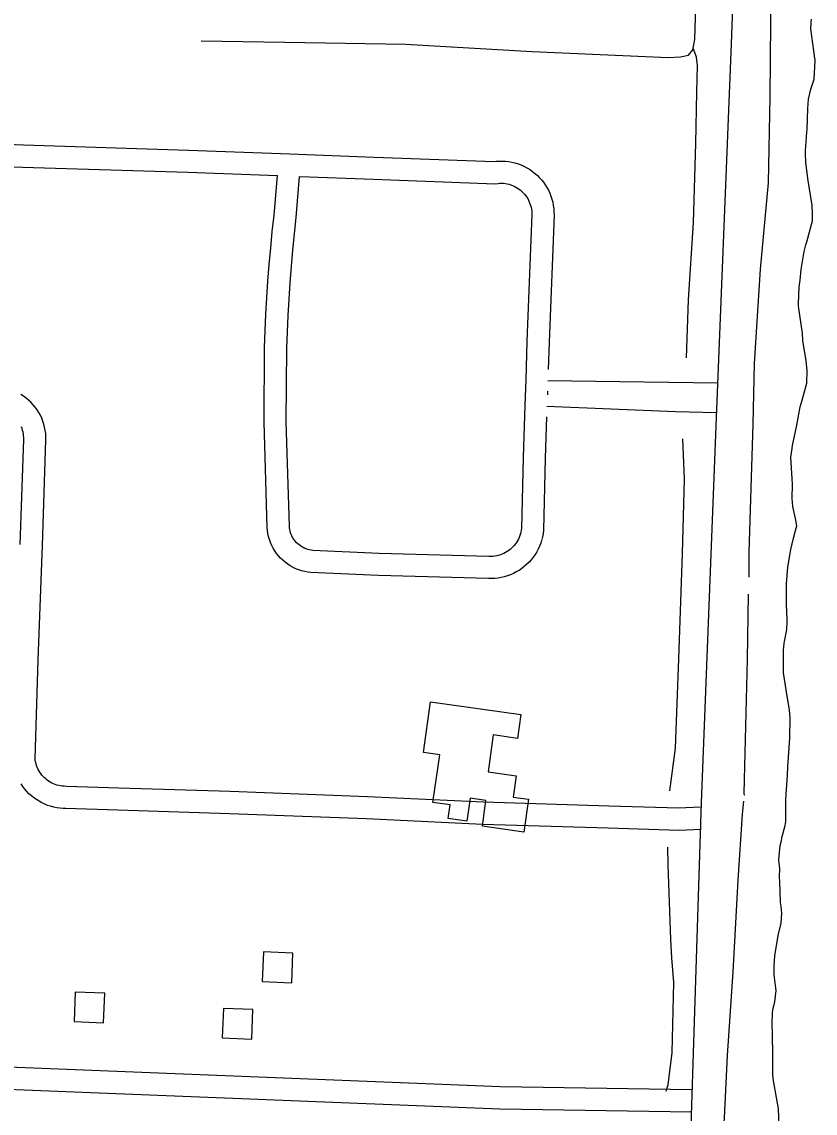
# Model space of a CAD drawing. Extents: x 3683402 to 3721514, y 487807 to 513565.
# Drawn here: x 3703977 to 3705050, y 501473 to 502949 of the extents above; entities that cross this region are included whole.
import ezdxf

# ---------------------------------------------------------------- set-up
doc = ezdxf.new("R2010")
doc.units = 0
for name, color, linetype in [('V-BLDG-OTLN', 7, 'Continuous'), ('V-ROAD-CNTR', 7, 'Continuous'), ('V-SITE-VEGE', 7, 'Continuous'), ('V-TOPO-SHOR', 7, 'Continuous')]:
    doc.layers.add(name, color=color, linetype=linetype)

msp = doc.modelspace()

# ---------------------------------------------------------------- linework, layer by layer
at = {"layer": 'V-BLDG-OTLN'}
for points in [[(3704532.7, 501893.5), (3704541.9, 501957.9), (3704519.7, 501961.1), (3704529.5, 502029.7), (3704651.6, 502012.3), (3704647, 501980.1), (3704614.3, 501984.8), (3704607.2, 501934.8), (3704645.1, 501929.3), (3704641, 501900.7), (3704662, 501897.7), (3704655.7, 501853.3), (3704599.5, 501861.4), (3704604.4, 501896.1), (3704583, 501899.2), (3704578.6, 501868.2), (3704553.4, 501871.8), (3704556, 501890.1)], [(3704301.7, 501651.3), (3704341.7, 501649.7), (3704343.3, 501689.7), (3704303.3, 501691.3)], [(3704047.3, 501597.1), (3704087.3, 501595.5), (3704088.9, 501635.5), (3704048.9, 501637)], [(3704247.6, 501575.1), (3704287.6, 501573.5), (3704289.2, 501613.4), (3704249.2, 501615)]]:
    msp.add_lwpolyline(points, close=True, dxfattribs=at)
at = {"layer": 'V-ROAD-CNTR'}
for points in [[(3704942.5, 503093), (3704936.1, 502919.2), (3704915.9, 502413.9), (3704895.5, 501893.4), (3704878.3, 501357), (3704862.5, 500854.3), (3704839, 500258.4), (3704832.1, 499980.4), (3704813.7, 499569), (3704797.5, 499108), (3704786.7, 498775.9), (3704769.8, 498376.9), (3704762.5, 498168.2), (3704757.2, 498092.4), (3704748.1, 498009.3), (3704743.4, 497970), (3704730.7, 497938)], [(3703843.1, 502788), (3703978.7, 502782.6), (3704202.1, 502775.7), (3704339, 502770.5), (3704453.3, 502766.1), (3704615.4, 502760.2), (3704618.1, 502760.5), (3704622.3, 502760.8), (3704626.6, 502760.8), (3704630.9, 502760.5), (3704635.2, 502760), (3704639.4, 502759.3), (3704643.6, 502758.3), (3704647.7, 502757), (3704651.8, 502755.5), (3704655.7, 502753.7), (3704659.5, 502751.8), (3704663.2, 502749.6), (3704666.7, 502747.1), (3704670.2, 502744.5), (3704673.4, 502741.7), (3704676.5, 502738.7), (3704679.3, 502735.5), (3704682, 502732.1), (3704684.5, 502728.6), (3704686.8, 502724.9), (3704688.8, 502721.2), (3704690.6, 502717.3), (3704692.2, 502713.3), (3704693.5, 502709.2), (3704694.6, 502705), (3704695.4, 502700.8), (3704696, 502696.5), (3704696.3, 502692.2), (3704696.4, 502688), (3704689.8, 502516), (3704688.6, 502478.7)], [(3703841.9, 502758.1), (3703977.6, 502752.7), (3704201.1, 502745.7), (3704322.4, 502741.1)], [(3704679.7, 502247.9), (3704678.5, 502244.2), (3704676.9, 502240.1), (3704675.1, 502236.1), (3704673, 502232.3), (3704670.7, 502228.6), (3704668.2, 502225), (3704665.5, 502221.6), (3704662.6, 502218.4), (3704659.4, 502215.3), (3704656.2, 502212.4), (3704652.7, 502209.8), (3704649.1, 502207.3), (3704645.3, 502205.1), (3704641.5, 502203.1), (3704637.5, 502201.3), (3704633.4, 502199.8), (3704629.2, 502198.6), (3704624.9, 502197.6), (3704620.7, 502196.8), (3704616.3, 502196.3), (3704612, 502196.1), (3704607.9, 502196.1), (3704458.9, 502200.1), (3704367.6, 502204.4), (3704363.4, 502204.9), (3704359.2, 502205.6), (3704355.1, 502206.7), (3704351.1, 502208), (3704347.2, 502209.5), (3704343.4, 502211.3), (3704339.7, 502213.4), (3704336.2, 502215.6), (3704332.8, 502218.2), (3704329.6, 502220.9), (3704326.6, 502223.8), (3704323.8, 502226.9), (3704321.1, 502230.2), (3704318.7, 502233.7), (3704316.6, 502237.3), (3704314.7, 502241), (3704313, 502244.9), (3704311.6, 502248.9), (3704310.4, 502252.9), (3704309.5, 502257), (3704308.9, 502261.2), (3704308.6, 502265.3), (3704304.2, 502407.7), (3704305, 502508.5), (3704305.8, 502531.1), (3704306.8, 502553.5), (3704308, 502575.9), (3704309.5, 502598.4), (3704311.3, 502620.7), (3704313.2, 502643.1), (3704315.4, 502665.5), (3704317.8, 502687.5), (3704322.2, 502741.1)], [(3704651.1, 502257.1), (3704650.2, 502254.2), (3704649.3, 502251.8), (3704648.2, 502249.5), (3704647, 502247.3), (3704645.6, 502245.1), (3704644.2, 502243), (3704642.6, 502241), (3704640.9, 502239.1), (3704639.1, 502237.3), (3704637.1, 502235.7), (3704635.1, 502234.1), (3704633, 502232.7), (3704630.8, 502231.4), (3704628.5, 502230.2), (3704626.2, 502229.2), (3704623.8, 502228.3), (3704621.4, 502227.5), (3704618.9, 502227), (3704616.4, 502226.5), (3704613.8, 502226.2), (3704611.3, 502226.1), (3704608.4, 502226.1), (3704460, 502230.1), (3704370, 502234.3), (3704367.8, 502234.6), (3704365.6, 502235), (3704363.4, 502235.5), (3704361.3, 502236.2), (3704359.2, 502237), (3704357.1, 502238), (3704355.2, 502239.1), (3704353.3, 502240.3), (3704351.5, 502241.7), (3704349.8, 502243.1), (3704348.2, 502244.7), (3704346.6, 502246.3), (3704345.3, 502248.1), (3704344, 502250), (3704342.8, 502251.9), (3704341.8, 502253.9), (3704340.9, 502255.9), (3704340.1, 502258.1), (3704339.5, 502260.2), (3704339, 502262.4), (3704338.7, 502264.6), (3704338.5, 502267), (3704334.2, 502408.1), (3704335, 502507.9), (3704335.8, 502529.9), (3704336.8, 502552), (3704338, 502574.1), (3704339.5, 502596.2), (3704341.2, 502618.3), (3704343.1, 502640.3), (3704345.3, 502662.3), (3704347.7, 502684.6), (3704352.2, 502739.9)], [(3704352.7, 502739.9), (3704452.2, 502736.1), (3704616.7, 502730.1), (3704620.8, 502730.6), (3704623.3, 502730.8), (3704625.8, 502730.8), (3704628.3, 502730.7), (3704630.8, 502730.4), (3704633.2, 502729.9), (3704635.7, 502729.3), (3704638.1, 502728.6), (3704640.4, 502727.7), (3704642.7, 502726.7), (3704644.9, 502725.5), (3704647.1, 502724.3), (3704649.1, 502722.8), (3704651.1, 502721.3), (3704653, 502719.7), (3704654.8, 502717.9), (3704656.5, 502716.1), (3704658, 502714.1), (3704659.5, 502712.1), (3704660.8, 502709.9), (3704662, 502707.7), (3704663, 502705.4), (3704663.9, 502703.1), (3704664.7, 502700.7), (3704665.3, 502698.3), (3704665.8, 502695.9), (3704666.2, 502693.4), (3704666.4, 502690.9), (3704666.4, 502688.3), (3704659.8, 502517.1), (3704658.1, 502464.4), (3704656.9, 502430.7), (3704654.5, 502359.9), (3704652.4, 502263.8), (3704652.1, 502261.6), (3704651.6, 502259.1), (3704650.9, 502256.2)], [(3704917.8, 502460.5), (3704785.6, 502462.4), (3704688, 502463.7)], [(3704894.2, 501886.9), (3704865.3, 501885.6), (3704770.4, 501888.5), (3704601, 501893.7), (3704444, 501901), (3704258.4, 501908.2), (3704107.6, 501912.9), (3704036.9, 501915.2), (3704033.9, 501915.3), (3704031.4, 501915.5), (3704029, 501915.8), (3704026.5, 501916.3), (3704024.1, 501917), (3704021.8, 501917.7), (3704019.5, 501918.7), (3704017.2, 501919.7), (3704015, 501920.9), (3704012.9, 501922.2), (3704010.9, 501923.6), (3704009, 501925.2), (3704007.1, 501926.9), (3704005.4, 501928.6), (3704003.7, 501930.5), (3704002.2, 501932.5), (3704000.8, 501934.5), (3703999.5, 501936.7), (3703998.4, 501938.9), (3703997.4, 501941.1), (3703996.5, 501943.5), (3703995.8, 501945.8), (3703995.2, 501948.2), (3703994.7, 501950.7), (3703994.5, 501952.4), (3703998.5, 502086.1), (3704004.5, 502241.1), (3704009.2, 502383.9), (3704009.2, 502388), (3704008.9, 502392.3), (3704008.4, 502396.6), (3704007.5, 502400.9), (3704006.5, 502405.1), (3704005.1, 502409.2), (3704003.5, 502413.2), (3704001.7, 502417.1), (3703999.6, 502420.9), (3703997.3, 502424.5), (3703994.7, 502428), (3703992, 502431.3), (3703989, 502434.5), (3703985.8, 502437.4), (3703982.5, 502440.2), (3703979, 502442.7), (3703975.4, 502445)], [(3704687.6, 502449.4), (3704687.4, 502444.7)], [(3704686.9, 502429.5), (3704860.7, 502422.3), (3704916.2, 502420.7)], [(3704686.4, 502415), (3704684.5, 502359.1), (3704682.3, 502261.5), (3704681.7, 502256.8), (3704680.9, 502252.5), (3704679.9, 502248.8)], [(3703974.5, 502242.2), (3703979.2, 502384.4), (3703979.2, 502387.1), (3703979, 502389.5), (3703978.7, 502391.9), (3703978.3, 502394.3), (3703977.7, 502396.6), (3703976.9, 502399), (3703976, 502401.2)], [(3704895.5, 501856.9), (3704865.5, 501855.6), (3704769.5, 501858.5), (3704599.8, 501863.7), (3704442.7, 501871.1), (3704257.4, 501878.2), (3704106.6, 501882.9), (3704036.1, 501885.2), (3704032.4, 501885.3), (3704028.1, 501885.6), (3704023.9, 501886.2), (3704019.7, 501887.1), (3704015.6, 501888.2), (3704011.5, 501889.5), (3704007.6, 501891.1), (3704003.7, 501892.9), (3703999.9, 501895), (3703996.3, 501897.2), (3703992.8, 501899.7), (3703989.5, 501902.3), (3703986.3, 501905.2), (3703983.4, 501908.2), (3703980.5, 501911.5), (3703977.9, 501914.8), (3703975.5, 501918.4)], [(3703597, 501550.2), (3704624, 501509.2), (3704882.8, 501505.1)], [(3703595.6, 501520.2), (3704623.2, 501479.2), (3704882.3, 501475.1)]]:
    msp.add_lwpolyline(points, dxfattribs=at)
at = {"layer": 'V-SITE-VEGE'}
for points in [[(3705001.4, 501808.1), (3705000.8, 501810.8), (3705000.7, 501816.2), (3705002.4, 501835.3), (3705003.9, 501841.8), (3705005, 501847.4), (3705009.1, 501862.1), (3705009.8, 501867.5), (3705010.1, 501885.5), (3705009.8, 501897.1), (3705010.4, 501904.2), (3705012.1, 501930.1), (3705012.7, 501941.7), (3705015.3, 501980.9), (3705015.8, 502008.5), (3705014.9, 502018.1), (3705010.3, 502045.9), (3705007.2, 502065.8), (3705006.8, 502068.2), (3705006.6, 502099.4), (3705007.6, 502108.3), (3705008.3, 502111.2), (3705011.3, 502127.3), (3705011.9, 502137.1), (3705011.9, 502140.7), (3705010.9, 502161.1), (3705010.7, 502183.9), (3705010.9, 502189.2), (3705012.6, 502211.7), (3705016.5, 502235.4), (3705020.1, 502251), (3705023.2, 502261.3), (3705024.7, 502267.7), (3705023.6, 502275.3), (3705023.1, 502277.5), (3705019.2, 502293.8), (3705018.7, 502304.5), (3705018.8, 502323.9), (3705018.5, 502331), (3705016.8, 502360.2), (3705018.3, 502372.2), (3705018.9, 502376.2), (3705025, 502403.4), (3705026.7, 502413.7), (3705029.3, 502428.2), (3705031.9, 502437.3), (3705038.3, 502460.6), (3705039, 502477.5), (3705037.4, 502490.4), (3705032.8, 502518.2), (3705032.5, 502527.8), (3705027.1, 502564.3), (3705027.1, 502567.9), (3705028.1, 502590.4), (3705029.2, 502599.8), (3705030.6, 502614.3), (3705034.7, 502638.6), (3705036.9, 502647.5), (3705038.2, 502651.5), (3705046.1, 502680.1), (3705046.2, 502689.2), (3705045.5, 502700.6), (3705039.9, 502737.1), (3705037.1, 502759.4), (3705036.6, 502770.9), (3705036.6, 502774.5), (3705038.4, 502799.9), (3705038.6, 502803.5), (3705039.6, 502832), (3705040, 502838.2), (3705040.6, 502844.5), (3705043.6, 502857.9), (3705048.2, 502871.7), (3705049.6, 502896.7), (3705047.8, 502909.6), (3705043.8, 502939.7), (3705044.4, 502948.1), (3705044.6, 502952.6)], [(3705000.9, 501457.6), (3704999.9, 501479), (3704998.7, 501486.6), (3704997.1, 501494.4), (3704993.2, 501517.1), (3704992.5, 501524.9), (3704992.2, 501539.4), (3704992.3, 501551.2), (3704992.1, 501580.4), (3704991.6, 501594), (3704992, 501609.3), (3704993, 501615.4), (3704995.2, 501623.8), (3704996.7, 501639.2), (3704996, 501646.1), (3704994.6, 501656.8), (3704994.3, 501660.4), (3704994.2, 501672.8), (3704994.4, 501678.9), (3704995.1, 501685.8), (3704999.4, 501713.4), (3705003.5, 501730.2), (3705004.5, 501743.8), (3705003.8, 501752.5), (3705002.9, 501758.2), (3705002.3, 501773.8), (3705002, 501785.2), (3705001.5, 501793.2), (3705001.7, 501803.5), (3705001.4, 501808.1)]]:
    msp.add_lwpolyline(points, dxfattribs=at)
at = {"layer": 'V-TOPO-SHOR'}
for points in [[(3705015.8, 503921.2), (3705016.8, 503836.4), (3705011.9, 503732.7), (3705007.3, 503655), (3705006.2, 503567.3), (3705000.8, 503498.6), (3704999.4, 503385), (3704993, 503238.2), (3704991.6, 503120.1), (3704989.5, 502999.1), (3704988.4, 502847.8), (3704986.1, 502731.2), (3704975.3, 502614.6), (3704967.3, 502486.9), (3704965.5, 502404.9), (3704960.1, 502231.4), (3704959.8, 502201.9), (3704960, 502198.2)], [(3704219.2, 502923.2), (3704332.4, 502921.6), (3704495.5, 502918.6), (3704666.8, 502909), (3704850.7, 502900.7), (3704867.5, 502901.5), (3704878.3, 502903.9), (3704884, 502911), (3704884.6, 502913.6), (3704886.9, 502925.1), (3704891.6, 503075.1), (3704901, 503192.2), (3704910.3, 503291.1), (3704913.1, 503442.8), (3704916.4, 503586.8), (3704922.6, 503723.5), (3704922.5, 503734.4), (3704921.8, 503752.5)], [(3704890.4, 502890.1), (3704888.9, 502901.2), (3704884.6, 502913.6)], [(3704875.5, 502494.7), (3704878.4, 502573.2), (3704885.2, 502677.7), (3704888.2, 502784.3), (3704889.4, 502853.7), (3704890.4, 502890.1)], [(3704853.2, 501909.1), (3704860.7, 501966.7), (3704865.2, 502087.5), (3704870.1, 502229.9), (3704873, 502330.8), (3704870.8, 502385.2)], [(3704958.8, 502175.2), (3704957.7, 502086.7), (3704953.6, 501924.5), (3704953.3, 501904.9), (3704954, 501903.1)], [(3704952.6, 501895), (3704950.7, 501877.7), (3704945, 501788.3), (3704938.3, 501664.6), (3704930.7, 501551.2), (3704926.4, 501466.8), (3704921.5, 501393.3), (3704921, 501324.5), (3704918.6, 501227.9), (3704916.2, 501136.4), (3704911.8, 501092.4), (3704909.2, 501074.2), (3704909, 501067.1)], [(3704848, 501502.9), (3704850.7, 501511.6), (3704856, 501555.4), (3704858.6, 501650.1), (3704855.9, 501683.3), (3704854.4, 501708.2), (3704851, 501809.1), (3704850.2, 501832.8)]]:
    msp.add_lwpolyline(points, dxfattribs=at)

doc.saveas('drawing.dxf')
